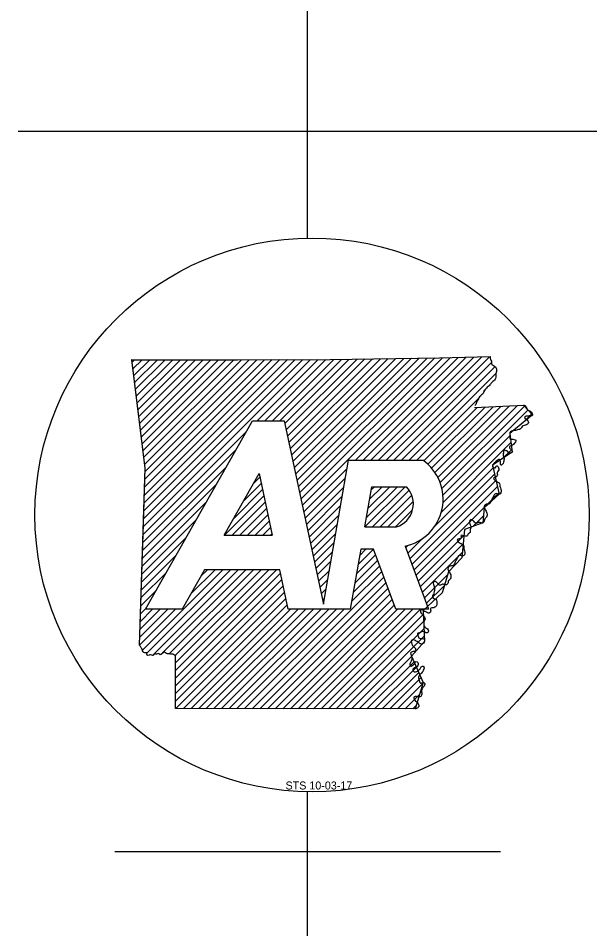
# Model space of a CAD drawing. Extents: x 670147 to 673275, y 705573 to 707613.
# Drawn here: x 670857.3 to 670890.7, y 707126.8 to 707179.4 of the extents above; entities that cross this region are included whole.
import ezdxf

# ---------------------------------------------------------------- set-up
doc = ezdxf.new("R2010")
doc.units = 0
doc.layers.add('R_Draft', color=7, linetype='Continuous')
doc.layers.add('R_Water Annot', color=7, linetype='Continuous')

msp = doc.modelspace()

# ---------------------------------------------------------------- linework, layer by layer
at = {"layer": 'R_Draft'}
for p, q in [((670874.017, 707166.71), (670874.017, 707266.651)), ((670857.325, 707172.889), (670890.702, 707172.889)), ((670864.673, 707145.277), (670870.836, 707156.159)), ((670870.836, 707156.159), (670872.667, 707156.159)), ((670876.384, 707153.889), (670880.663, 707153.889)), ((670869.206, 707149.548), (670871.222, 707153.108)), ((670877.718, 707152.353), (670879.727, 707152.353)), ((670869.206, 707149.548), (670871.984, 707149.548)), ((670877.313, 707150.029), (670879.148, 707150.029)), ((670877.829, 707148.738), (670877.088, 707148.738)), ((670879.108, 707145.277), (670877.829, 707148.738)), ((670879.641, 707148.922), (670880.988, 707145.277)), ((670868.081, 707147.56), (670866.788, 707145.277)), ((670872.409, 707147.56), (670868.081, 707147.56)), ((670866.788, 707145.277), (670864.673, 707145.277)), ((670876.484, 707145.277), (670872.898, 707145.277)), ((670880.988, 707145.277), (670879.108, 707145.277)), ((670874.017, 707094.178), (670874.017, 707134.74)), ((670862.89, 707131.293), (670885.142, 707131.293))]:
    msp.add_line(p, q, dxfattribs=at)
for points in [[(670863.873, 707159.685), (670869.967, 707159.685), (670875.319, 707159.696), (670881.627, 707159.793), (670884.551, 707159.862)], [(670864.548, 707150.214), (670864.654, 707153.425), (670863.873, 707159.685)], [(670863.874, 707159.689), (670869.969, 707159.685), (670875.317, 707159.696), (670881.626, 707159.794), (670884.551, 707159.862)], [(670864.315, 707143.199), (670864.654, 707153.424), (670863.874, 707159.689)], [(670886.466, 707157.062), (670886.993, 707156.511), (670885.678, 707155.43), (670885.82, 707154.339), (670884.693, 707153.595), (670885.079, 707151.918), (670884.209, 707151.124), (670884.132, 707150.262), (670883.075, 707149.882), (670882.91, 707148.255), (670882.151, 707147.442), (670881.784, 707146.217), (670880.678, 707145.205), (670880.761, 707143.418), (670880.01, 707142.576), (670880.695, 707141.043), (670880.22, 707139.52)], [(670883.647, 707156.918), (670886.507, 707157.065)], [(670883.647, 707156.92), (670886.507, 707157.064)], [(670872.667, 707156.159), (670874.934, 707145.567), (670876.384, 707153.889)], [(670871.222, 707153.108), (670871.984, 707149.548)], [(670877.313, 707150.029), (670877.718, 707152.353)], [(670864.316, 707143.198), (670864.548, 707150.214)], [(670877.088, 707148.738), (670876.484, 707145.277)], [(670872.898, 707145.277), (670872.409, 707147.56)], [(670880.22, 707139.52), (670866.407, 707139.543), (670866.399, 707142.592)], [(670880.219, 707139.519), (670866.407, 707139.543), (670866.401, 707142.593)]]:
    msp.add_lwpolyline(points, dxfattribs=at)
msp.add_ellipse((670874.276, 707150.725), major_axis=(15.988, 0), ratio=0.999976, dxfattribs=at)
for centre, major_axis, start_param, end_param in [((670879.072, 707151.628), (-2.765, 0), 1.777838, 4.099264), ((670878.708, 707151.373), (-1.414, 0), 1.887169, 3.90762)]:
    msp.add_ellipse(centre, major_axis=major_axis, ratio=0.999987, start_param=start_param, end_param=end_param, dxfattribs=at)
for points in [[(670884.551, 707159.862), (670884.57, 707159.696), (670884.621, 707159.611), (670884.628, 707159.45), (670884.694, 707159.382), (670884.805, 707159.315), (670884.899, 707159.207), (670884.924, 707159.08), (670884.893, 707158.948), (670884.886, 707158.797), (670884.872, 707158.669), (670884.847, 707158.555), (670884.758, 707158.459), (670884.672, 707158.393), (670884.593, 707158.315), (670884.536, 707158.229), (670884.439, 707158.141), (670884.34, 707158.044), (670884.258, 707157.963), (670884.181, 707157.857), (670884.142, 707157.741), (670884.058, 707157.657), (670883.989, 707157.581), (670883.899, 707157.479), (670883.855, 707157.379), (670883.769, 707157.261), (670883.748, 707157.15), (670883.693, 707157.059), (670883.688, 707157.043)], [(670884.551, 707159.862), (670884.57, 707159.696), (670884.623, 707159.609), (670884.63, 707159.451), (670884.694, 707159.383), (670884.804, 707159.315), (670884.902, 707159.206), (670884.924, 707159.078), (670884.894, 707158.946), (670884.887, 707158.799), (670884.872, 707158.671), (670884.849, 707158.554), (670884.758, 707158.46), (670884.672, 707158.392), (670884.593, 707158.313), (670884.536, 707158.23), (670884.438, 707158.139), (670884.34, 707158.045), (670884.261, 707157.962), (670884.182, 707157.857), (670884.144, 707157.74), (670884.057, 707157.657), (670883.99, 707157.582), (670883.899, 707157.48), (670883.854, 707157.378), (670883.767, 707157.261), (670883.748, 707157.148), (670883.692, 707157.058), (670883.688, 707157.043)], [(670886.466, 707157.062), (670886.507, 707157.064), (670886.634, 707156.931), (670886.691, 707156.816), (670886.775, 707156.753), (670886.87, 707156.72), (670886.941, 707156.632), (670886.989, 707156.537), (670886.964, 707156.454), (670886.857, 707156.447), (670886.74, 707156.428), (670886.628, 707156.432), (670886.535, 707156.354), (670886.62, 707156.255), (670886.73, 707156.159), (670886.76, 707156.058), (670886.699, 707155.962), (670886.578, 707155.908), (670886.461, 707155.861), (670886.356, 707155.773), (670886.305, 707155.685), (670886.19, 707155.648), (670886.07, 707155.613), (670885.965, 707155.603), (670885.844, 707155.579), (670885.728, 707155.522), (670885.679, 707155.426), (670885.693, 707155.287), (670885.69, 707155.14), (670885.812, 707155.091), (670885.922, 707155.085), (670886.03, 707155.032), (670886.016, 707154.948), (670885.938, 707154.841), (670885.844, 707154.758), (670885.75, 707154.718), (670885.663, 707154.637), (670885.693, 707154.557), (670885.772, 707154.508), (670885.829, 707154.42), (670885.82, 707154.341), (670885.731, 707154.284), (670885.632, 707154.307), (670885.559, 707154.402), (670885.479, 707154.429), (670885.405, 707154.465), (670885.323, 707154.417), (670885.323, 707154.307), (670885.294, 707154.191), (670885.32, 707154.104), (670885.351, 707153.983), (670885.348, 707153.893), (670885.32, 707153.763), (670885.254, 707153.63), (670885.183, 707153.591), (670885.147, 707153.733), (670885.136, 707153.85), (670885.088, 707153.919), (670885.029, 707153.921), (670884.95, 707153.866), (670884.864, 707153.778), (670884.756, 707153.684), (670884.691, 707153.591), (670884.725, 707153.474), (670884.807, 707153.445), (670884.872, 707153.465), (670884.906, 707153.542), (670884.965, 707153.551), (670885.029, 707153.434)], [(670885.029, 707153.434), (670885.046, 707153.327), (670884.982, 707153.211), (670884.957, 707153.094), (670884.965, 707152.975), (670884.847, 707152.912), (670884.743, 707152.836), (670884.805, 707152.745), (670884.919, 707152.663), (670885.029, 707152.601), (670885.099, 707152.535), (670885.119, 707152.382), (670885.139, 707152.282), (670885.178, 707152.146), (670885.191, 707152.052), (670885.124, 707151.94), (670885.046, 707151.916), (670884.96, 707151.942), (670884.864, 707151.95), (670884.786, 707151.878), (670884.728, 707151.77), (670884.672, 707151.664), (670884.628, 707151.574), (670884.587, 707151.476), (670884.506, 707151.362), (670884.404, 707151.345), (670884.284, 707151.313), (670884.211, 707151.231), (670884.225, 707151.091), (670884.292, 707150.998), (670884.343, 707150.882), (670884.381, 707150.78), (670884.364, 707150.651), (670884.311, 707150.555), (670884.243, 707150.499), (670884.211, 707150.38), (670884.162, 707150.287), (670884.118, 707150.257), (670884.027, 707150.266), (670883.929, 707150.284), (670883.846, 707150.277), (670883.769, 707150.237), (670883.688, 707150.262), (670883.605, 707150.354), (670883.536, 707150.421), (670883.46, 707150.447), (670883.381, 707150.405), (670883.369, 707150.28), (670883.407, 707150.153), (670883.439, 707149.98), (670883.407, 707149.875), (670883.394, 707149.7)], [(670883.394, 707149.7), (670883.263, 707149.6), (670883.203, 707149.496), (670882.868, 707149.526), (670882.877, 707149.408), (670882.757, 707149.346), (670882.651, 707149.27), (670882.712, 707149.178), (670882.825, 707149.096), (670882.939, 707149.033), (670883.009, 707148.969), (670883.028, 707148.812), (670883.048, 707148.715), (670883.085, 707148.578), (670883.1, 707148.486), (670883.032, 707148.374), (670882.952, 707148.35), (670882.871, 707148.377), (670882.773, 707148.384), (670882.694, 707148.31), (670882.637, 707148.204), (670882.582, 707148.096), (670882.539, 707148.007), (670882.494, 707147.908), (670882.415, 707147.794), (670882.315, 707147.778), (670882.193, 707147.747), (670882.121, 707147.666), (670882.133, 707147.525), (670882.2, 707147.431), (670882.253, 707147.313), (670882.289, 707147.212), (670882.274, 707147.085), (670882.221, 707146.988), (670882.152, 707146.931), (670882.121, 707146.812), (670882.071, 707146.72), (670882.027, 707146.692), (670881.937, 707146.701), (670881.839, 707146.718), (670881.756, 707146.711), (670881.678, 707146.669), (670881.597, 707146.696), (670881.514, 707146.785), (670881.446, 707146.854), (670881.37, 707146.881), (670881.29, 707146.84), (670881.278, 707146.713), (670881.316, 707146.587), (670881.349, 707146.412), (670881.316, 707146.309), (670881.304, 707146.132)], [(670881.304, 707146.132), (670881.294, 707146.128), (670881.227, 707146.042), (670881.264, 707145.909), (670881.412, 707145.857), (670881.479, 707145.729), (670881.482, 707145.617), (670881.435, 707145.461), (670881.366, 707145.388), (670881.235, 707145.358), (670881.134, 707145.34), (670881.119, 707145.167), (670881.072, 707145.08), (670880.994, 707145.054), (670880.88, 707145.11), (670880.811, 707145.139), (670880.729, 707145.176), (670880.624, 707145.236), (670880.543, 707145.226), (670880.566, 707145.061), (670880.574, 707145.054), (670880.665, 707144.929), (670880.754, 707144.831), (670880.796, 707144.715)], [(670881.304, 707146.132), (670881.294, 707146.128), (670881.227, 707146.042), (670881.264, 707145.909), (670881.412, 707145.857), (670881.479, 707145.729), (670881.482, 707145.617), (670881.435, 707145.461), (670881.366, 707145.388), (670881.235, 707145.358), (670881.134, 707145.34), (670881.119, 707145.167), (670881.072, 707145.08), (670880.994, 707145.054), (670880.88, 707145.11), (670880.811, 707145.139), (670880.729, 707145.176), (670880.624, 707145.236), (670880.543, 707145.226), (670880.566, 707145.061), (670880.574, 707145.054), (670880.665, 707144.929), (670880.754, 707144.831), (670880.796, 707144.715)], [(670880.796, 707144.715), (670880.76, 707144.627), (670880.716, 707144.476), (670880.729, 707144.35), (670880.787, 707144.241), (670880.875, 707144.18), (670880.976, 707144.094), (670880.967, 707143.96), (670880.909, 707143.913), (670880.776, 707143.944), (670880.675, 707143.992), (670880.59, 707143.965), (670880.475, 707143.909), (670880.386, 707143.894), (670880.39, 707143.714), (670880.505, 707143.587), (670880.607, 707143.587), (670880.727, 707143.572), (670880.767, 707143.437), (670880.698, 707143.322), (670880.586, 707143.267), (670880.443, 707143.336), (670880.342, 707143.407), (670880.24, 707143.474), (670880.112, 707143.508), (670880.039, 707143.494), (670880.005, 707143.336), (670880.066, 707143.192), (670880.163, 707143.092), (670880.253, 707142.966), (670880.24, 707142.87), (670880.172, 707142.845), (670880.05, 707142.818), (670879.979, 707142.782), (670879.961, 707142.751), (670879.999, 707142.622), (670880.031, 707142.484), (670880.031, 707142.376), (670879.99, 707142.282), (670879.926, 707142.131), (670879.934, 707142.033), (670879.979, 707141.986), (670880.035, 707142), (670880.112, 707142.053), (670880.161, 707142.114), (670880.203, 707142.19), (670880.28, 707142.253), (670880.377, 707142.196), (670880.401, 707142.08), (670880.344, 707141.979), (670880.265, 707141.931), (670880.169, 707141.894), (670880.096, 707141.813), (670880.113, 707141.713), (670880.172, 707141.661), (670880.312, 707141.688), (670880.404, 707141.73), (670880.459, 707141.78), (670880.522, 707141.845), (670880.554, 707141.912), (670880.605, 707141.979), (670880.693, 707141.997), (670880.734, 707141.942), (670880.716, 707141.813), (670880.665, 707141.69), (670880.592, 707141.59), (670880.514, 707141.52), (670880.416, 707141.364), (670880.436, 707141.222), (670880.475, 707141.101), (670880.524, 707141.013), (670880.616, 707141.031), (670880.716, 707141.043), (670880.776, 707140.995), (670880.771, 707140.889), (670880.696, 707140.784), (670880.624, 707140.688), (670880.586, 707140.554), (670880.602, 707140.457), (670880.602, 707140.374), (670880.571, 707140.277), (670880.519, 707140.225), (670880.377, 707140.226), (670880.232, 707140.243), (670880.153, 707140.199), (670880.169, 707140.071), (670880.253, 707139.976), (670880.313, 707139.928), (670880.401, 707139.822), (670880.438, 707139.736), (670880.428, 707139.66), (670880.373, 707139.593), (670880.219, 707139.519)], [(670880.796, 707144.715), (670880.76, 707144.627), (670880.716, 707144.476), (670880.729, 707144.35), (670880.787, 707144.241), (670880.875, 707144.18), (670880.976, 707144.094), (670880.967, 707143.96), (670880.909, 707143.913), (670880.776, 707143.944), (670880.675, 707143.992), (670880.59, 707143.965), (670880.475, 707143.909), (670880.386, 707143.894), (670880.39, 707143.714), (670880.505, 707143.587), (670880.607, 707143.587), (670880.727, 707143.572), (670880.767, 707143.437), (670880.698, 707143.322), (670880.586, 707143.267), (670880.443, 707143.336), (670880.342, 707143.407), (670880.24, 707143.474), (670880.112, 707143.508), (670880.039, 707143.494), (670880.005, 707143.336), (670880.066, 707143.192), (670880.163, 707143.092), (670880.253, 707142.966), (670880.24, 707142.87), (670880.172, 707142.845), (670880.05, 707142.818), (670879.979, 707142.782), (670879.961, 707142.751), (670879.999, 707142.622), (670880.031, 707142.484), (670880.031, 707142.376), (670879.99, 707142.282), (670879.926, 707142.131), (670879.934, 707142.033), (670879.979, 707141.986), (670880.035, 707142), (670880.112, 707142.053), (670880.161, 707142.114), (670880.203, 707142.19), (670880.28, 707142.253), (670880.377, 707142.196), (670880.401, 707142.08), (670880.344, 707141.979), (670880.265, 707141.931), (670880.169, 707141.894), (670880.096, 707141.813), (670880.113, 707141.713), (670880.172, 707141.661), (670880.312, 707141.688), (670880.404, 707141.73), (670880.459, 707141.78), (670880.522, 707141.845), (670880.554, 707141.912), (670880.605, 707141.979), (670880.693, 707141.997), (670880.734, 707141.942), (670880.716, 707141.813), (670880.665, 707141.69), (670880.592, 707141.59), (670880.514, 707141.52), (670880.416, 707141.364), (670880.436, 707141.222), (670880.475, 707141.101), (670880.524, 707141.013), (670880.616, 707141.031), (670880.716, 707141.043), (670880.776, 707140.995), (670880.771, 707140.889), (670880.696, 707140.784), (670880.624, 707140.688), (670880.586, 707140.554), (670880.602, 707140.457), (670880.602, 707140.374), (670880.571, 707140.277), (670880.519, 707140.225), (670880.377, 707140.226), (670880.232, 707140.243), (670880.153, 707140.199), (670880.169, 707140.071), (670880.253, 707139.976), (670880.313, 707139.928), (670880.401, 707139.822), (670880.438, 707139.736), (670880.428, 707139.66), (670880.373, 707139.593), (670880.219, 707139.519)], [(670866.399, 707142.592), (670866.414, 707142.585), (670866.343, 707142.634), (670866.245, 707142.683), (670866.135, 707142.69), (670865.996, 707142.709), (670865.879, 707142.72), (670865.759, 707142.8), (670865.63, 707142.717), (670865.487, 707142.656), (670865.404, 707142.724), (670865.295, 707142.679), (670865.22, 707142.702), (670865.088, 707142.611), (670864.963, 707142.645), (670864.873, 707142.619), (670864.76, 707142.622), (670864.737, 707142.751), (670864.628, 707142.769), (670864.534, 707142.822), (670864.47, 707142.954), (670864.424, 707143.056), (670864.315, 707143.199)], [(670866.401, 707142.593), (670866.415, 707142.585), (670866.344, 707142.634), (670866.245, 707142.682), (670866.134, 707142.689), (670865.995, 707142.708), (670865.878, 707142.719), (670865.76, 707142.8), (670865.632, 707142.718), (670865.488, 707142.656), (670865.404, 707142.726), (670865.296, 707142.678), (670865.219, 707142.704), (670865.088, 707142.611), (670864.962, 707142.645), (670864.874, 707142.62), (670864.761, 707142.622), (670864.737, 707142.751), (670864.627, 707142.769), (670864.533, 707142.822), (670864.47, 707142.953), (670864.423, 707143.057), (670864.316, 707143.198)]]:
    msp.add_spline(points, degree=3, dxfattribs=at)
at = {"layer": 'R_Water Annot'}
for p, q in [((670863.891, 707159.551), (670864.029, 707159.688)), ((670863.94, 707159.158), (670864.47, 707159.688)), ((670863.989, 707158.765), (670864.912, 707159.688)), ((670864.038, 707158.372), (670865.353, 707159.688)), ((670864.087, 707157.979), (670865.795, 707159.687)), ((670864.136, 707157.587), (670866.236, 707159.687)), ((670864.185, 707157.194), (670866.678, 707159.687)), ((670864.234, 707156.801), (670867.119, 707159.687)), ((670864.283, 707156.408), (670867.561, 707159.686)), ((670864.332, 707156.015), (670868.002, 707159.686)), ((670864.38, 707155.622), (670868.444, 707159.686)), ((670864.429, 707155.23), (670868.885, 707159.685)), ((670864.478, 707154.837), (670869.327, 707159.685)), ((670864.527, 707154.444), (670869.768, 707159.685)), ((670864.542, 707150.041), (670874.195, 707159.694)), ((670864.557, 707150.498), (670873.752, 707159.693)), ((670864.572, 707150.955), (670873.309, 707159.692)), ((670864.576, 707154.051), (670870.21, 707159.685)), ((670864.587, 707151.412), (670872.867, 707159.691)), ((670864.603, 707151.869), (670872.424, 707159.69)), ((670864.618, 707152.326), (670871.981, 707159.689)), ((670864.625, 707153.658), (670870.653, 707159.686)), ((670864.633, 707152.783), (670871.539, 707159.688)), ((670864.648, 707153.239), (670871.096, 707159.687)), ((670871.102, 707156.159), (670874.637, 707159.695)), ((670871.544, 707156.159), (670875.08, 707159.696)), ((670871.986, 707156.159), (670875.526, 707159.699)), ((670872.427, 707156.159), (670875.974, 707159.706)), ((670872.703, 707155.993), (670876.423, 707159.713)), ((670872.78, 707155.629), (670876.872, 707159.72)), ((670872.858, 707155.265), (670877.321, 707159.727)), ((670872.936, 707154.901), (670877.769, 707159.734)), ((670873.014, 707154.537), (670878.218, 707159.741)), ((670873.092, 707154.173), (670878.667, 707159.748)), ((670873.17, 707153.809), (670879.115, 707159.755)), ((670873.248, 707153.446), (670879.564, 707159.762)), ((670873.326, 707153.082), (670880.013, 707159.769)), ((670873.403, 707152.718), (670880.462, 707159.776)), ((670873.481, 707152.354), (670880.91, 707159.783)), ((670873.559, 707151.99), (670881.359, 707159.79)), ((670873.637, 707151.626), (670881.809, 707159.798)), ((670873.715, 707151.262), (670882.262, 707159.809)), ((670876.784, 707153.889), (670882.714, 707159.819)), ((670877.226, 707153.889), (670883.166, 707159.83)), ((670877.667, 707153.889), (670883.618, 707159.84)), ((670878.109, 707153.889), (670884.071, 707159.851)), ((670878.551, 707153.889), (670884.523, 707159.861)), ((670878.993, 707153.889), (670884.621, 707159.518)), ((670879.434, 707153.889), (670884.835, 707159.29)), ((670879.876, 707153.889), (670884.892, 707158.905)), ((670880.318, 707153.889), (670883.883, 707157.455)), ((670880.719, 707153.849), (670883.796, 707156.926)), ((670880.96, 707153.648), (670884.262, 707156.95)), ((670881.176, 707153.422), (670884.728, 707156.974)), ((670881.367, 707153.171), (670885.193, 707156.998)), ((670881.531, 707152.893), (670885.659, 707157.022)), ((670881.666, 707152.587), (670886.125, 707157.046)), ((670881.767, 707152.246), (670886.544, 707157.023)), ((670881.827, 707151.865), (670886.75, 707156.788)), ((670886.555, 707156.15), (670886.957, 707156.552)), ((670864.527, 707149.584), (670870.488, 707155.545)), ((670881.737, 707150.891), (670885.747, 707154.901)), ((670881.83, 707151.425), (670885.696, 707155.292)), ((670864.512, 707149.127), (670869.911, 707154.527)), ((670885.252, 707153.964), (670885.798, 707154.51)), ((670864.496, 707148.67), (670869.334, 707153.508)), ((670873.793, 707150.898), (670876.3, 707153.405)), ((670881.353, 707150.065), (670884.728, 707153.441)), ((670870.909, 707152.554), (670871.264, 707152.91)), ((670873.871, 707150.535), (670876.206, 707152.87)), ((670879.914, 707148.184), (670884.811, 707153.081)), ((670880.033, 707147.861), (670884.894, 707152.722)), ((670864.481, 707148.213), (670868.758, 707152.49)), ((670869.755, 707150.517), (670871.42, 707152.182)), ((670870.332, 707151.536), (670871.342, 707152.546)), ((670873.949, 707150.171), (670876.113, 707152.335)), ((670877.315, 707150.029), (670879.639, 707152.353)), ((670877.405, 707150.561), (670879.198, 707152.353)), ((670877.499, 707151.096), (670878.756, 707152.353)), ((670877.592, 707151.631), (670878.314, 707152.353)), ((670877.685, 707152.166), (670877.872, 707152.353)), ((670880.152, 707147.539), (670884.976, 707152.363)), ((670869.228, 707149.548), (670871.498, 707151.818)), ((670874.026, 707149.807), (670876.02, 707151.8)), ((670877.757, 707150.029), (670879.885, 707152.157)), ((670878.199, 707150.029), (670880.034, 707151.864)), ((670880.271, 707147.216), (670885.059, 707152.004)), ((670864.466, 707147.756), (670868.181, 707151.471)), ((670869.67, 707149.548), (670871.576, 707151.454)), ((670874.104, 707149.443), (670875.927, 707151.265)), ((670878.641, 707150.029), (670880.116, 707151.505)), ((670870.111, 707149.548), (670871.654, 707151.091)), ((670870.553, 707149.548), (670871.732, 707150.727)), ((670874.182, 707149.079), (670875.833, 707150.73)), ((670879.082, 707150.029), (670880.079, 707151.026)), ((670883.549, 707150.052), (670884.169, 707150.672)), ((670864.451, 707147.3), (670867.604, 707150.453)), ((670870.995, 707149.548), (670871.81, 707150.363)), ((670874.26, 707148.715), (670875.74, 707150.195)), ((670871.437, 707149.548), (670871.887, 707149.999)), ((670871.878, 707149.548), (670871.965, 707149.635)), ((670874.338, 707148.351), (670875.647, 707149.66)), ((670880.39, 707146.894), (670883.04, 707149.544)), ((670864.436, 707146.843), (670867.028, 707149.434)), ((670874.416, 707147.987), (670875.554, 707149.125)), ((670879.794, 707148.507), (670880.635, 707149.347)), ((670880.51, 707146.571), (670882.991, 707149.052)), ((670874.494, 707147.623), (670875.46, 707148.59)), ((670876.934, 707147.855), (670877.817, 707148.738)), ((670877.027, 707148.39), (670877.375, 707148.738)), ((670879.675, 707148.829), (670879.809, 707148.963)), ((670880.629, 707146.249), (670882.941, 707148.561)), ((670864.421, 707146.386), (670866.451, 707148.416)), ((670874.572, 707147.26), (670875.367, 707148.055)), ((670876.747, 707146.785), (670878.064, 707148.102)), ((670876.841, 707147.32), (670877.945, 707148.424)), ((670864.486, 707142.917), (670869.129, 707147.56)), ((670864.749, 707142.738), (670869.571, 707147.56)), ((670865.066, 707142.613), (670870.013, 707147.56)), ((670865.591, 707142.696), (670870.454, 707147.56)), ((670866.039, 707142.703), (670870.896, 707147.56)), ((670866.385, 707142.608), (670871.338, 707147.56)), ((670866.4, 707142.181), (670871.78, 707147.56)), ((670866.401, 707141.74), (670872.221, 707147.56)), ((670867.289, 707146.161), (670868.687, 707147.56)), ((670867.865, 707147.18), (670868.246, 707147.56)), ((670874.649, 707146.896), (670875.274, 707147.52)), ((670876.561, 707145.715), (670878.303, 707147.456)), ((670876.654, 707146.25), (670878.183, 707147.779)), ((670864.406, 707145.929), (670865.874, 707147.398)), ((670866.402, 707141.299), (670872.454, 707147.351)), ((670866.404, 707140.859), (670872.532, 707146.987)), ((670870.824, 707139.536), (670878.422, 707147.134)), ((670874.727, 707146.532), (670875.181, 707146.985)), ((670880.748, 707145.926), (670882.102, 707147.281)), ((670866.405, 707140.418), (670872.61, 707146.623)), ((670871.265, 707139.535), (670878.541, 707146.811)), ((670871.706, 707139.534), (670878.66, 707146.489)), ((670874.805, 707146.168), (670875.087, 707146.45)), ((670880.867, 707145.603), (670881.913, 707146.65)), ((670864.39, 707145.472), (670865.298, 707146.379)), ((670866.406, 707139.977), (670872.688, 707146.259)), ((670866.413, 707139.543), (670872.766, 707145.895)), ((670872.147, 707139.534), (670878.779, 707146.166)), ((670874.883, 707145.804), (670874.994, 707145.915)), ((670864.375, 707145.015), (670864.721, 707145.361)), ((670866.854, 707139.542), (670872.843, 707145.531)), ((670872.588, 707139.533), (670878.899, 707145.844)), ((670873.029, 707139.532), (670879.018, 707145.521)), ((670864.321, 707143.194), (670866.404, 707145.277)), ((670864.33, 707143.644), (670865.962, 707145.277)), ((670864.345, 707144.101), (670865.52, 707145.277)), ((670864.36, 707144.558), (670865.079, 707145.277)), ((670867.295, 707139.542), (670873.03, 707145.277)), ((670867.736, 707139.541), (670873.472, 707145.277)), ((670868.177, 707139.54), (670873.914, 707145.277)), ((670868.618, 707139.539), (670874.356, 707145.277)), ((670869.059, 707139.539), (670874.797, 707145.277)), ((670869.501, 707139.538), (670875.239, 707145.277)), ((670869.942, 707139.537), (670875.681, 707145.277)), ((670870.383, 707139.537), (670876.123, 707145.277)), ((670873.47, 707139.532), (670879.215, 707145.277)), ((670873.911, 707139.531), (670879.657, 707145.277)), ((670874.352, 707139.53), (670880.098, 707145.277)), ((670874.793, 707139.529), (670880.54, 707145.277)), ((670875.234, 707139.529), (670880.688, 707144.983)), ((670875.675, 707139.528), (670880.708, 707144.561)), ((670876.116, 707139.527), (670880.728, 707144.139)), ((670876.557, 707139.526), (670880.747, 707143.717)), ((670876.998, 707139.526), (670880.022, 707142.549)), ((670877.439, 707139.525), (670880.158, 707142.244)), ((670877.88, 707139.524), (670880.295, 707141.939)), ((670878.321, 707139.524), (670880.431, 707141.633)), ((670878.762, 707139.523), (670880.567, 707141.328)), ((670879.203, 707139.522), (670880.681, 707141)), ((670879.644, 707139.521), (670880.482, 707140.358)), ((670880.085, 707139.521), (670880.282, 707139.717))]:
    msp.add_line(p, q, dxfattribs=at)

# ---------------------------------------------------------------- texts
at = {"layer": 'R_Draft'}
msp.add_text('STS 10-03-17', height=0.46223, dxfattribs=at).set_placement((670872.747, 707134.869))

doc.saveas('drawing.dxf')
